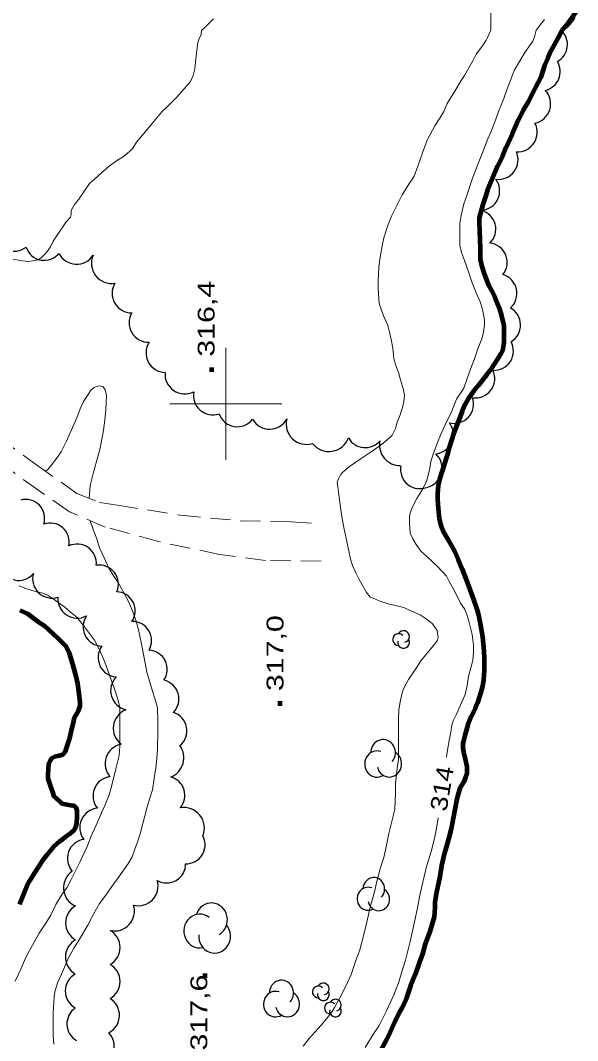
# Model space of a CAD drawing. Extents: x 240591 to 242335, y 5323482 to 5326937.
# Drawn here: x 241963.4 to 242062.8, y 5324086.3 to 5324268.4 of the extents above; entities that cross this region are included whole.
import ezdxf
from ezdxf.enums import TextEntityAlignment as Align

# ---------------------------------------------------------------- set-up
doc = ezdxf.new("R2010")
doc.units = 0
doc.header["$LTSCALE"] = 1.2
for name, pattern in [('DASH_DOUBLE_DOT', [9.2, 5, -1.2, 0.3, -1.2, 0.3, -1.2]), ('LONG_DASHED', [7.5, 6, -1.5]), ('MEDIUM_DASHED', [4.5, 3, -1.5])]:
    doc.linetypes.add(name, pattern=pattern)
for name, color, linetype, lineweight in [('19', 7, 'Continuous', 13), ('2', 7, 'Continuous', 13), ('3', 7, 'Continuous', 140), ('4', 7, 'DASH_DOUBLE_DOT', 53), ('44', 7, 'Continuous', 25), ('61', 7, 'Continuous', 13)]:
    doc.layers.add(name, color=color, linetype=linetype, lineweight=lineweight)

msp = doc.modelspace()

# ---------------------------------------------------------------- linework, layer by layer
at = {"layer": '19', "linetype": 'MEDIUM_DASHED'}
for points in [[(242017, 5324171.9), (242007.1, 5324172), (241998.9, 5324173.1), (241988, 5324175.4), (241978.5, 5324178), (241972.1, 5324180.7), (241966.8, 5324184.4), (241954.7, 5324193.1), (241943.1, 5324200.8), (241930.7, 5324209.1), (241917.5, 5324217.7), (241905.9, 5324225.6), (241893.6, 5324233.7), (241881.9, 5324241.6), (241871.9, 5324248.3), (241864.4, 5324252.1), (241855.8, 5324255.4), (241847.5, 5324257.7), (241839, 5324259.2), (241827.1, 5324260.3), (241816.3, 5324261.5), (241807.6, 5324262.7), (241797.1, 5324264.6), (241788.6, 5324266.7)], [(241805.8, 5324266.7), (241817.8, 5324264.4), (241832, 5324263.4), (241841.8, 5324262.1), (241850.4, 5324260.3), (241859.7, 5324257.5), (241868.7, 5324253.8), (241878.4, 5324248.2), (241887.6, 5324242.1), (241897.9, 5324234.9), (241909.3, 5324227.1), (241920.8, 5324219.6), (241932.9, 5324211.9), (241944.7, 5324204.1), (241955.1, 5324197.2), (241966.2, 5324189.1), (241973.4, 5324184), (241977.5, 5324182.4), (241980.7, 5324181.9), (241991.9, 5324180.1), (242002.6, 5324179.1), (242011.7, 5324178.9), (242016.4, 5324178.6)]]:
    msp.add_lwpolyline(points, dxfattribs=at)
at = {"layer": '2'}
for points in [[(242060, 5324292.5), (242059.7, 5324292.2), (242058.4, 5324290.3), (242057, 5324288.2), (242056.3, 5324287.1), (242055.6, 5324286.1), (242054.1, 5324284.1), (242052.1, 5324281), (242050.7, 5324279.2), (242048.9, 5324276.7), (242047.9, 5324274.9), (242047.4, 5324272.6), (242047.3, 5324270), (242047.3, 5324267.4), (242047.3, 5324266.7)], [(241962, 5324225.8), (241963.7, 5324225.5), (241964.8, 5324225.4), (241966.5, 5324225.7), (241967.1, 5324226.1), (241968, 5324227), (241968.7, 5324228), (241969.2, 5324229), (241969.9, 5324230.1), (241971.5, 5324232.5), (241972.3, 5324233.3), (241972.4, 5324233.8), (241972.4, 5324234.3), (241972.4, 5324234.5)], [(241975.6, 5324183.1), (241975.8, 5324185.4), (241976, 5324186.1), (241976.4, 5324187.8), (241977.2, 5324190.5), (241977.6, 5324192.1), (241978.2, 5324195.3), (241978.4, 5324197.1), (241978.6, 5324198.9), (241978.7, 5324201.5), (241978.5, 5324202.5), (241978.1, 5324203), (241977.6, 5324203.2), (241976.9, 5324203.1), (241976.5, 5324202.9), (241976, 5324202.5), (241975.3, 5324201.5), (241974.6, 5324200.4), (241974, 5324199.1), (241973.4, 5324197.5), (241972.4, 5324195.2), (241971.6, 5324193.3), (241970.6, 5324191.4), (241969.8, 5324190.2), (241968.8, 5324188.9), (241968.2, 5324188.2), (241967.9, 5324188)], [(242041.2, 5324200.8), (242040.2, 5324198.4), (242039.4, 5324196.8), (242038.3, 5324194.4), (242037.8, 5324193.1), (242037, 5324191), (242036.6, 5324189.7), (242036.4, 5324188.5), (242035.9, 5324186.3), (242035.4, 5324185.3), (242035, 5324184.5), (242034.1, 5324183.1), (242033.3, 5324181.6), (242032.9, 5324180.5), (242032.8, 5324179.9), (242032.8, 5324178.7), (242032.9, 5324176.9), (242033.4, 5324175.9), (242034, 5324174.9), (242034.9, 5324173.6), (242035.7, 5324172.9), (242036.9, 5324171.8), (242037.6, 5324171.1), (242038.8, 5324169.9), (242039.4, 5324169.2), (242039.9, 5324168.3), (242040.8, 5324166.6), (242041.9, 5324164.4), (242042.6, 5324163.4), (242043, 5324162.4), (242043.4, 5324161.2), (242043.7, 5324160), (242044, 5324158.8), (242044.2, 5324156.9), (242044.2, 5324155.6), (242044.1, 5324154.2), (242043.9, 5324153.5), (242043.3, 5324151.3), (242043.1, 5324149.7), (242042.7, 5324148.1), (242042.1, 5324146.6), (242041.2, 5324144.6), (242040.6, 5324143.4), (242040.3, 5324142.4), (242040.2, 5324141.7), (242039.9, 5324139.9), (242039.4, 5324137.1), (242039.4, 5324136.9)], [(242030.6, 5324196.7), (242030.3, 5324195.6), (242029.7, 5324194.4), (242029.3, 5324194), (242028.4, 5324193.2), (242027.3, 5324192.4), (242025.8, 5324191.3), (242024, 5324190.1), (242022.1, 5324188.8), (242020.9, 5324187.8), (242020.5, 5324187.3), (242020.1, 5324186.6), (242019.9, 5324186), (242020, 5324185.2), (242020.1, 5324184.2), (242020.5, 5324181.5), (242020.7, 5324179.9), (242021.1, 5324177.9), (242021.6, 5324175.4), (242021.9, 5324174), (242022.3, 5324172.1), (242022.6, 5324171.1), (242023.2, 5324169.8), (242023.8, 5324168.6), (242025.1, 5324166.3), (242025.8, 5324165.5), (242026.3, 5324165.3), (242027.4, 5324164.8), (242029, 5324164.3), (242030.3, 5324164), (242031.8, 5324163.6), (242032.9, 5324163.1), (242034.7, 5324162.3), (242035.6, 5324161.7), (242036.5, 5324161.1), (242036.9, 5324160.7), (242037.7, 5324159.5), (242037.9, 5324158.3), (242037.8, 5324157.8), (242037.5, 5324157.4), (242036.8, 5324156.5), (242034.8, 5324154.1), (242034.1, 5324153), (242032.6, 5324150.8), (242031.8, 5324149.2), (242031.5, 5324148.4), (242031.1, 5324146.8), (242030.9, 5324145.3), (242030.8, 5324143.8), (242030.8, 5324142.2), (242030.8, 5324139.5), (242030.8, 5324136.5), (242030.6, 5324134.9), (242030.3, 5324132.2), (242030.3, 5324130.5), (242030.2, 5324127.7), (242029.9, 5324126.4), (242029.1, 5324123.3), (242028.7, 5324121.2), (242028.2, 5324119), (242027.6, 5324117.2), (242026.9, 5324114.5), (242026.6, 5324113.1), (242026.2, 5324111.6), (242025.7, 5324109.9), (242025.3, 5324108), (242024.7, 5324105.5), (242023.9, 5324102.5), (242023.2, 5324100.6), (242022.4, 5324098.1), (242021.7, 5324096.7), (242020.7, 5324094.6), (242019.4, 5324092.2), (242019, 5324091.5), (242018, 5324090.2), (242017, 5324089.1), (242014.9, 5324086.7), (242013.8, 5324085.3)], [(241969.3, 5324085.7), (241969.2, 5324087.2), (241969.2, 5324088.7), (241969.2, 5324091.3), (241969.4, 5324094.1), (241969.5, 5324095), (241970, 5324096.6), (241970.7, 5324098.2), (241971.9, 5324101), (241972.9, 5324102.8), (241973.9, 5324104.4), (241975.4, 5324106.9), (241976.4, 5324108.9), (241977.5, 5324110.8), (241978.6, 5324112.3), (241979.7, 5324113.8), (241980.8, 5324115.4), (241982.5, 5324117.8), (241983.3, 5324119.1), (241983.7, 5324120.3), (241984.2, 5324121.6), (241984.7, 5324123.2), (241985.2, 5324125.1), (241985.9, 5324127.8), (241986.4, 5324129.4), (241986.9, 5324131.1), (241987.2, 5324133.1), (241987.5, 5324135), (241987.7, 5324136.7), (241987.8, 5324138.4), (241987.9, 5324141.4), (241987.9, 5324143.3), (241987.8, 5324145.7), (241987.6, 5324146.6), (241987, 5324148.5), (241986.4, 5324150.5), (241985.9, 5324152.1), (241985.6, 5324153.7), (241985.1, 5324156.5), (241984.5, 5324159.4), (241984.1, 5324161), (241983.5, 5324162.7), (241982.7, 5324164.6), (241981.7, 5324166.5), (241980.8, 5324168.1), (241979.9, 5324169.4), (241979.1, 5324170.8), (241978.3, 5324172.5), (241977.5, 5324174.3), (241977, 5324175.9), (241976.4, 5324177.4), (241975.8, 5324179.1)], [(241962.4, 5324096.9), (241963.5, 5324099.2), (241964.2, 5324100.9), (241964.9, 5324102.3), (241965.8, 5324103.9), (241966.7, 5324105.5), (241967.8, 5324107.1), (241968.8, 5324108.7), (241969.7, 5324110.6), (241970.7, 5324112.3), (241971.7, 5324113.7), (241972.4, 5324115.1), (241973.2, 5324116.6), (241974, 5324118.3), (241975.3, 5324121.1), (241975.9, 5324122.7), (241976.9, 5324124.8), (241977.8, 5324127), (241978.4, 5324128.3), (241979.2, 5324130.2), (241979.6, 5324131.7), (241980.4, 5324134.8), (241981, 5324137.2), (241981.1, 5324138.9), (241981.1, 5324140.5), (241981.1, 5324143.1), (241981.1, 5324145.7), (241980.8, 5324147), (241980.3, 5324148.6), (241979.4, 5324151.2), (241978.6, 5324153.4), (241978, 5324154.9), (241977.3, 5324156.4), (241976.6, 5324157.8), (241975.7, 5324159), (241974.8, 5324160.2), (241973.4, 5324161.9), (241972.3, 5324162.8), (241971.3, 5324163.7), (241969.2, 5324165.2), (241968.3, 5324165.8), (241967.4, 5324166.2), (241966.2, 5324166.4), (241964.3, 5324167), (241963.1, 5324167.5)], [(242037.9, 5324126.1), (242037.6, 5324124.2), (242037.3, 5324122.7), (242036.8, 5324120.5), (242036.3, 5324118.9), (242035.8, 5324117.4), (242035.4, 5324115.6), (242035, 5324113.8), (242034.6, 5324112), (242034.3, 5324110.3), (242033.6, 5324107.2), (242032.9, 5324104), (242032.1, 5324100.7), (242031.6, 5324099.2), (242030.8, 5324096.6), (242030, 5324094.5), (242029.4, 5324093.2), (242028.7, 5324091.6), (242027.3, 5324088.9), (242026.5, 5324087.7), (242024.9, 5324085.1)]]:
    msp.add_lwpolyline(points, dxfattribs=at)
at = {"layer": '2', "linetype": 'LONG_DASHED'}
for points in [[(241995.7, 5324266.7), (241996, 5324266.9), (241997.8, 5324268.7)], [(242056.9, 5324268.6), (242055.8, 5324267.2), (242055.4, 5324266.7)], [(241972.4, 5324234.5), (241973, 5324235.6), (241973.6, 5324236.3), (241974.3, 5324237.3), (241975.7, 5324239.3), (241976.6, 5324240.1), (241977.8, 5324241.2), (241979.2, 5324242.4), (241980.7, 5324243.5), (241981.6, 5324244), (241982, 5324244.3), (241982.9, 5324245.1), (241983.4, 5324245.6), (241984.1, 5324246.7), (241985.1, 5324247.9), (241986.8, 5324250), (241988.6, 5324252.1), (241989.7, 5324253.2), (241991.2, 5324254.7), (241992.6, 5324256.2), (241993.7, 5324257.5), (241994.2, 5324258.6), (241994.5, 5324259.8), (241994.6, 5324261), (241994.8, 5324262.6), (241995, 5324264.5), (241995.2, 5324265), (241995.6, 5324265.9), (241995.7, 5324266.7)], [(242047.3, 5324266.7), (242046.7, 5324265.4), (242046.5, 5324264.9), (242045.8, 5324263.9), (242044.7, 5324262.4), (242044.1, 5324261.2), (242042.6, 5324258.6), (242042, 5324257.7), (242040.9, 5324255.8), (242039.5, 5324253.6), (242038.9, 5324252.2), (242038.2, 5324251), (242037.3, 5324249.6), (242036, 5324247.2), (242035.6, 5324246.1), (242035.1, 5324244.8), (242034.3, 5324242.4), (242033.6, 5324240.6), (242032.8, 5324239.4), (242031.5, 5324237.3), (242030.9, 5324236.1), (242029.6, 5324233.5), (242029, 5324232), (242028.6, 5324230.9), (242028.2, 5324229.6), (242027.9, 5324228.2), (242027.5, 5324225.8), (242027.3, 5324224.3), (242027.2, 5324222), (242027.2, 5324220.6), (242027.4, 5324217.9), (242027.8, 5324216.7), (242028.2, 5324215.6), (242028.9, 5324214), (242029.2, 5324212.8), (242029.5, 5324211.5), (242029.8, 5324209.9), (242030, 5324208.1), (242030.3, 5324207), (242030.8, 5324205.6), (242031.2, 5324204.3), (242031.7, 5324202.5), (242031.9, 5324201.5), (242031.8, 5324200.4), (242031.6, 5324199.6), (242031.1, 5324198), (242030.6, 5324196.7)], [(242055.4, 5324266.7), (242055.1, 5324265.5), (242054.8, 5324264.7), (242054.5, 5324264.3), (242053.4, 5324262.7), (242052.6, 5324261.4), (242051.5, 5324259.5), (242050.9, 5324257.9), (242050.2, 5324256.2), (242049.6, 5324254.5), (242048.7, 5324252.2), (242048.2, 5324250.8), (242047.4, 5324248.8), (242046.8, 5324247.3), (242045.9, 5324245), (242044.9, 5324242.6), (242044, 5324240.1), (242043, 5324237.2), (242042.5, 5324235.7), (242042, 5324233.6), (242041.8, 5324232.2), (242041.8, 5324230.8), (242041.8, 5324228.3), (242042.1, 5324227), (242042.6, 5324225.6), (242043.4, 5324223.4), (242044, 5324221.6), (242044.7, 5324219.8), (242045.4, 5324218.2), (242045.8, 5324216.9), (242046.2, 5324214.9), (242046.2, 5324214.2), (242046, 5324212.7), (242045.7, 5324211.6), (242045, 5324209.8), (242044.4, 5324208), (242043.7, 5324206.2), (242043.1, 5324204.5), (242042.5, 5324202.8), (242041.9, 5324201.9), (242041.2, 5324200.8)]]:
    msp.add_lwpolyline(points, dxfattribs=at)
at = {"layer": '3'}
for p, q in [((241997.5, 5324205.7), (241997.5, 5324206.5)), ((242009.7, 5324146.1), (242009.7, 5324146.9)), ((241996.3, 5324097.5), (241996.3, 5324098.3))]:
    msp.add_line(p, q, dxfattribs=at)
at = {"layer": '4', "linetype": 'Continuous', "lineweight": 90}
for points in [[(242062.6, 5324270.1), (242060.8, 5324267.6), (242060, 5324266.7)], [(242060, 5324266.7), (242059.5, 5324265.7), (242058.9, 5324264.6), (242058, 5324263), (242057.5, 5324261.7), (242056.9, 5324260.4), (242056.2, 5324258.3), (242055.7, 5324257.3), (242055.2, 5324256.4), (242053.9, 5324253.8), (242053.1, 5324252.4), (242052.2, 5324250.6), (242051.7, 5324249.5), (242051.1, 5324248.1), (242050, 5324245.7), (242049.4, 5324244.2), (242048.5, 5324242.4), (242047.5, 5324240), (242046.7, 5324238.1), (242046.3, 5324236.8), (242045.9, 5324235.6), (242045.2, 5324233.2), (242045.2, 5324232.6), (242045.3, 5324230.8), (242045.4, 5324227.8), (242045.4, 5324225.8), (242045.7, 5324224.5), (242046.1, 5324223.2), (242046.9, 5324221.2), (242047.5, 5324220.1), (242048, 5324219), (242048.8, 5324217.1), (242049.2, 5324215.7), (242049.6, 5324214), (242049.6, 5324212.8), (242049.6, 5324210.9), (242049.4, 5324209.5), (242049.1, 5324208.9), (242048.4, 5324207.8), (242047.3, 5324206.1), (242046.6, 5324205.2), (242045.1, 5324203.3), (242044.3, 5324202.3), (242043.3, 5324201), (242042.7, 5324199.9), (242042.2, 5324198.7), (242041.6, 5324197.1), (242040.7, 5324194.8), (242040.3, 5324193.5), (242039.9, 5324192.2), (242039.5, 5324190.8), (242038.6, 5324188), (242038.2, 5324186.7), (242037.9, 5324185.4), (242037.8, 5324183.9), (242037.8, 5324182.9), (242037.9, 5324181.3), (242038.1, 5324179.5), (242038.4, 5324178.3), (242038.9, 5324177), (242039.5, 5324176), (242040.8, 5324173.7), (242041.5, 5324172.2), (242042.2, 5324170.5), (242042.8, 5324168.9), (242043.3, 5324167.5), (242044.3, 5324164.9), (242044.7, 5324163.7), (242045.1, 5324162.3), (242045.4, 5324160.8), (242045.8, 5324158.4), (242046, 5324156.5), (242046.1, 5324154.8), (242046.1, 5324152.4), (242046, 5324150.7), (242045.8, 5324149.6), (242045.5, 5324148.5), (242044.9, 5324146.6), (242044.5, 5324145.6), (242043.8, 5324144.2), (242043.2, 5324142.7), (242042.7, 5324141), (242042.3, 5324139.3), (242042.3, 5324138.6), (242042.4, 5324137.8), (242042.6, 5324137.1), (242043, 5324135.2), (242043, 5324133.9), (242042.8, 5324133.3), (242042.5, 5324132.5), (242041.8, 5324131.4), (242041.4, 5324130.1), (242041.2, 5324129.1), (242040.6, 5324126), (242040.2, 5324124.1), (242039.8, 5324122.5), (242039, 5324119.6), (242038.5, 5324117.5), (242038.2, 5324115.6), (242037.6, 5324112.8), (242037.3, 5324111.1)], [(241963.2, 5324110.7), (241963.6, 5324111.7), (241964.5, 5324113.9), (241965, 5324114.8), (241966, 5324116.4), (241967.3, 5324118.4), (241968.1, 5324119.4), (241969.4, 5324121), (241970.4, 5324121.9), (241971.4, 5324122.7), (241972.4, 5324123.4), (241972.9, 5324123.8), (241973.2, 5324124.3), (241973.4, 5324125.1), (241973.5, 5324126.3), (241973.5, 5324127.4), (241973.3, 5324127.9), (241972.9, 5324128.2), (241972.3, 5324128.3), (241970.8, 5324128.6), (241970.4, 5324129), (241969.4, 5324129.9), (241969.2, 5324130.5), (241968.6, 5324132.2), (241968.3, 5324133.1), (241968.3, 5324133.8), (241968.4, 5324135.7), (241968.7, 5324136.4), (241969, 5324136.8), (241969.7, 5324137.1), (241970.3, 5324137.2), (241970.9, 5324137.4), (241971.4, 5324137.9), (241971.6, 5324138.5), (241972.1, 5324140.1), (241972.5, 5324141.7), (241972.9, 5324143.4), (241973, 5324144), (241973.7, 5324145.2), (241974, 5324146.1), (241974, 5324146.7), (241973.8, 5324148.7), (241973.6, 5324150), (241973.2, 5324151.8), (241972.7, 5324153.5), (241972.1, 5324155.5), (241971.6, 5324156.6), (241971.1, 5324157.1), (241970.3, 5324157.9), (241969.2, 5324158.9), (241967.7, 5324160.3), (241966.6, 5324161), (241964.6, 5324162.5), (241963.3, 5324163.1)], [(242037.3, 5324111.1), (242037.3, 5324110.1), (242037.2, 5324108.4), (242036.8, 5324107), (242036.4, 5324105.8), (242035.6, 5324103.6), (242035.1, 5324101.8), (242034.5, 5324100.2), (242033.8, 5324098.1), (242033, 5324096.1), (242032.2, 5324093.8), (242031.4, 5324092.1), (242030.9, 5324091.2), (242030.2, 5324089.7), (242029.3, 5324087.7), (242028.7, 5324086.5), (242027.5, 5324084.3)]]:
    msp.add_lwpolyline(points, dxfattribs=at)
at = {"layer": '44'}
for centre, radius, start, end in [((242056.222, 5324259.313), 3.468, 283.46463, 31.24226), ((242054.475, 5324253.536), 3.508, 281.59642, 43.24917), ((242052.094, 5324248.471), 3.489, 266.14821, 27.82771), ((242048.675, 5324243.553), 3.494, 262.35976, 24.27553), ((242045.372, 5324238.022), 3.512, 274.21563, 36.07763), ((242044.753, 5324231.186), 3.447, 313.5995, 75.25785), ((242046.736, 5324225.221), 3.491, 321.55301, 83.51349), ((241973.366, 5324228.383), 3.477, 206.34225, 328.18718), ((242048.475, 5324219.708), 3.487, 311.59686, 73.41996), ((241982.947, 5324148.784), 3.489, 135.47586, 257.29262)]:
    msp.add_arc(centre, radius, start, end, dxfattribs=at)
for centre, major_axis, ratio, start_param, end_param in [((242059.189, 5324270.12), (1.66, 3.291), 0.896102, 3.8569575, 6.0152825), ((242057.53, 5324264.117), (0.862, 3.347), 0.998779, 3.8984009, 5.7909435), ((241962.23, 5324230.693), (-1.933, -2.893), 0.999886, 5.4088354, 7.5348161), ((241967.618, 5324229.028), (-0.805, -3.33), 0.998657, 5.2691758, 7.3980012), ((241979.67, 5324225.106), (3.612, 0.512), 0.999985, 2.5937955, 4.7229776), ((241983.194, 5324219.703), (-3.114, -1.546), 0.99901, 5.2783863, 7.4068569), ((242049.152, 5324214.05), (0, 3.463), 0.99878, 3.6762442, 5.789921), ((241986.246, 5324214.465), (3.046, -1.695), 0.999995, 3.1186107, 5.244363), ((241989.247, 5324209.08), (-3.222, -1.32), 0.999606, 5.3167294, 7.4430673), ((242047.88, 5324209.415), (1.797, 2.957), 0.999031, 3.6359565, 5.7573912), ((241992.684, 5324205.296), (-1.973, -2.926), 0.999243, 5.2189975, 7.3463731), ((242044.567, 5324204.499), (2.071, 2.769), 0.999035, 3.6341838, 5.7905941), ((241997.68, 5324201.499), (3.419, -0.546), 0.999466, 3.1107821, 5.2042695), ((242040.708, 5324200.015), (2.615, -2.36), 0.994197, 5.2143496, 7.3283283), ((242002.071, 5324199.354), (-0.618, -3.403), 0.997017, 5.2232744, 7.3717049), ((242007.826, 5324198.949), (0.039, -3.489), 0.999866, 5.2164571, 7.3440242), ((242014.432, 5324196.398), (-2.556, -2.626), 0.994816, 5.2378468, 7.3568955), ((242037.13, 5324194.517), (3.193, -1.391), 0.996606, 5.2198937, 7.3383653), ((242018.429, 5324195.168), (0.198, -3.686), 0.99965, 5.3171186, 7.4468715), ((242024.888, 5324195.641), (0.072, -3.475), 0.998608, 5.2198135, 7.1309047), ((242031.109, 5324192.65), (-3.188, -1.861), 0.992818, 5.545344, 7.350764), ((242035.182, 5324188.48), (0.81, 3.353), 0.998787, 3.6306627, 5.7941152), ((242034.642, 5324188.306), (2.18, -2.689), 0.999341, 3.8631358, 6.0175796), ((241964.305, 5324179.549), (-2.334, 2.447), 0.999747, 3.635394, 5.789384), ((241968.682, 5324175.315), (2.217, 2.567), 0.999636, 5.218157, 7.3454284), ((241973.482, 5324171.53), (1.979, 2.798), 0.999643, 5.2224753, 7.3462903), ((241963.042, 5324171.914), (3.373, -0.732), 0.99877, 3.635328, 5.7894499), ((241977.416, 5324167.783), (2.702, 2.109), 0.999994, 5.2178016, 7.3453803), ((241968.984, 5324168.747), (2.491, -2.383), 0.997437, 3.6338073, 5.7909707), ((241980.425, 5324163.032), (3.043, 1.541), 0.999977, 5.2193454, 7.3428015), ((241973.479, 5324165.163), (2.448, -2.418), 0.997762, 3.8316301, 5.990233), ((241977.956, 5324160.185), (0.689, -3.376), 0.997294, 3.9070783, 6.0621673), ((241983.361, 5324157.712), (3.089, 1.447), 0.99959, 5.3189466, 7.4486605), ((242030.834, 5324157.918), (-0.357, -0.983), 0.999853, 2.6990526, 6.6380616), ((242031.728, 5324158.449), (-0.357, -0.983), 0.999853, 0.5724354, 4.5423104), ((242031.738, 5324157.403), (-0.357, -0.983), 0.999853, 4.8426922, 8.7292675), ((241980.7, 5324154.696), (-3.151, -1.464), 0.999978, 5.2194716, 7.349873), ((241986.152, 5324152.581), (3.07, 1.515), 0.999548, 5.221167, 7.3493749), ((241988.237, 5324147.305), (3.361, 0.604), 0.999681, 5.3275666, 7.4598157), ((241983.494, 5324142.066), (-3.457, 0.874), 0.999706, 5.33743, 7.459853), ((241989.595, 5324141.625), (3.44, 0.347), 0.999502, 5.311087, 7.4373739), ((241981.965, 5324135.752), (-3.098, 1.653), 0.999835, 5.375572, 7.4997838), ((241988.75, 5324136.816), (3.429, -1.577), 0.993658, 5.5337585, 7.3310963), ((242028.083, 5324137.721), (0.002, 2.34), 0.941543, 3.9679849, 7.8545602), ((242026.994, 5324135.687), (0.002, 2.34), 0.941543, 5.9809133, 9.9507884), ((242029.185, 5324135.709), (0.002, 2.34), 0.941543, 1.8243453, 5.7633544), ((241979.776, 5324129.985), (-3.217, 1.283), 0.999804, 5.2179436, 7.3457295), ((241989.282, 5324130.081), (3.232, 1.156), 0.992098, 5.2355166, 7.2487702), ((241992.497, 5324124.237), (2.881, 2.315), 0.999058, 5.2208975, 7.3428023), ((241977.429, 5324124.34), (-3.104, 1.57), 0.998856, 5.2779989, 7.4008012), ((241992.926, 5324121.267), (2.94, -1.682), 0.999682, 5.1985221, 7.2893621), ((241975.223, 5324118.814), (-3.224, 1.304), 0.997717, 5.2586342, 7.3828474), ((241989.46, 5324117.844), (1.381, -3.097), 0.997707, 5.3400159, 7.4466686), ((241974.601, 5324113.603), (-3.554, -0.117), 0.999055, 5.2770266, 7.4071277), ((242026.423, 5324113.37), (0.002, 2.054), 0.941542, 3.9206467, 7.807222), ((241984.417, 5324113.904), (2.413, -2.543), 0.998168, 5.2640665, 7.3870665), ((242025.389, 5324111.635), (0.002, 2.054), 0.941542, 5.9335752, 9.9034503), ((242027.311, 5324111.558), (0.002, 2.054), 0.941542, 1.7770072, 5.7160162), ((241974.891, 5324107.331), (-3.479, 0.105), 0.997716, 5.2596314, 7.3803016), ((241980.176, 5324109.407), (2.105, -2.828), 0.99989, 5.4067194, 7.5355294), ((241997.46, 5324107.879), (0.002, 3.007), 0.941543, 3.6419195, 7.5284948), ((241995.346, 5324105.879), (0.002, 3.007), 0.941543, 5.654848, 9.6247231), ((241977.672, 5324102.945), (3.287, -1.106), 0.999962, 5.5418777, 7.6733296), ((241998.022, 5324104.948), (0.002, 3.007), 0.941543, 1.49828, 5.437289), ((241974.866, 5324101.233), (3.007, -1.745), 0.999984, 2.5933787, 4.7220085), ((241977.663, 5324096.87), (3.477, 0), 0.999978, 5.2188939, 7.3474769), ((241974.833, 5324095.175), (-3.467, 0.208), 0.999009, 5.2781675, 7.407949), ((242009.942, 5324094.811), (0.002, 2.281), 0.941543, 3.9678874, 7.8544627), ((242008.88, 5324092.828), (0.002, 2.281), 0.941543, 5.9808159, 9.9506909), ((242016.514, 5324095.018), (-0.357, -0.983), 0.999853, 2.6990526, 6.6380616), ((242017.408, 5324095.549), (-0.357, -0.983), 0.999853, 0.5724354, 4.5423104), ((241977.55, 5324090.838), (3.49, -0.117), 0.999807, 5.2185075, 7.3458658), ((242011.016, 5324092.849), (0.002, 2.281), 0.941543, 1.8242479, 5.7632569), ((242017.418, 5324094.503), (-0.357, -0.983), 0.999853, 4.8426922, 8.7292675), ((242018.674, 5324092.118), (-0.357, -0.983), 0.999853, 2.6990526, 6.6380616), ((242019.568, 5324092.649), (-0.357, -0.983), 0.999853, 0.5724354, 4.5423104), ((241975.099, 5324089.294), (2.247, -2.618), 0.997366, 3.0323788, 5.0462602), ((242019.578, 5324091.603), (-0.357, -0.983), 0.999853, 4.8426922, 8.7292675), ((241976.64, 5324085.354), (1.074, 3.278), 0.998764, 3.6363878, 5.7883901)]:
    msp.add_ellipse(centre, major_axis=major_axis, ratio=ratio, start_param=start_param, end_param=end_param, dxfattribs=at)
at = {"layer": '61'}
for points in [[(242000, 5324210), (242000, 5324200), (242000, 5324190)], [(241990, 5324200), (242000, 5324200), (242010, 5324200)]]:
    msp.add_lwpolyline(points, dxfattribs=at)

# ---------------------------------------------------------------- texts
at = {"layer": '2', "width": 1.2}
msp.add_text('314', height=3, rotation=80.647, dxfattribs=at).set_placement((242039.4, 5324127.1))
at = {"layer": '3', "width": 1.35}
for s, p in [('316,4', (241998, 5324208.4)), ('317,0', (242010.3, 5324148.7))]:
    msp.add_text(s, height=3, rotation=90, dxfattribs=at).set_placement(p)
msp.add_text('317,6', height=3, rotation=90, dxfattribs=at).set_placement((241996.7, 5324098.1), align=Align.RIGHT)

doc.saveas('drawing.dxf')
